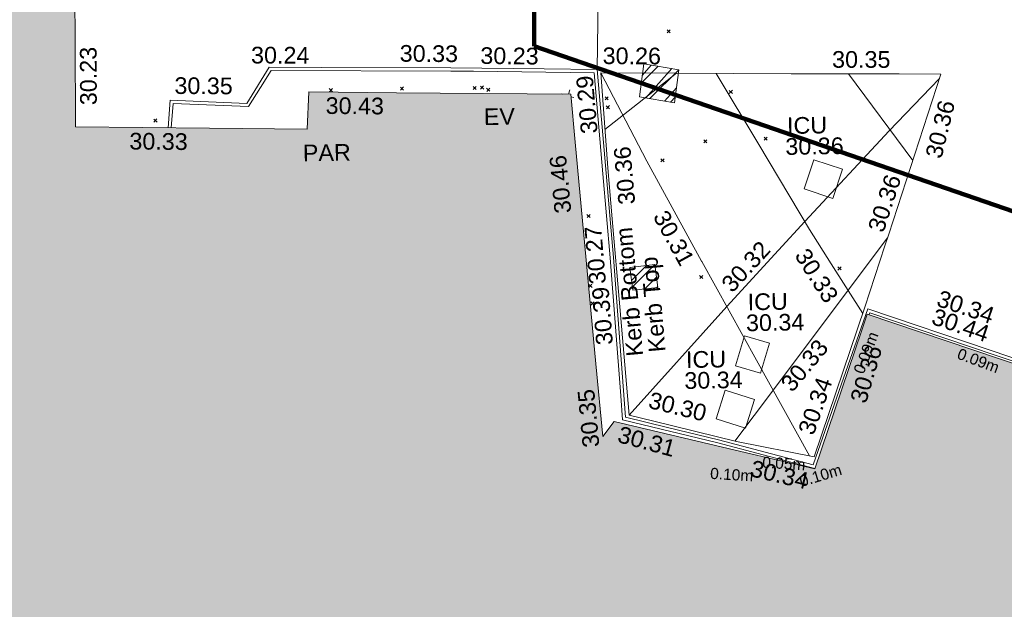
# Model space of a CAD drawing. Header units: millimetres. Extents: x -290717 to 520720, y -88450 to 287762.
# Tile 274 of 381: x 103737 to 125866, y 79646 to 92898. Entities that reach past the tile are written whole.
import ezdxf

# ---------------------------------------------------------------- set-up
doc = ezdxf.new("R2010")
doc.units = ezdxf.units.MM
doc.linetypes.add('IMPORT-HIDDEN2 _3_', pattern=[4762.5, 3175, -1587.5])
doc.linetypes.add('IMPORT-UG_ELEC_STREET LIGHTING_QLB2 _2_', pattern=[2700, 1500, -300.0000000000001, 0, -250, 150, -300.0000000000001, 0, -200])
for name, color, linetype, lineweight, true_color in [('00_TOPO_EAVE', 7, 'Continuous', 9, 0x666666), ('00_UAV_BUILDING_OUTLINE', 5, 'Continuous', 9, 0x0000ff), ('00_UAV_EAVE', 7, 'Continuous', 9, 0x666666), ('00_UAV_KERB_BOTTOM', 1, 'Continuous', 9, 0xff0000), ('00_UAV_KERB_TOP', 7, 'Continuous', 9, 0xa500a5), ('00_UAV_PARAPET', 7, 'Continuous', 9, 0x666666), ('00_UAV_ROAD_MARKING_YELLOW_CONTINUOUS', 40, 'Continuous', 9, 0xffbf00), ('00_UAV_SERV_IC', 5, 'Continuous', 9, 0x0000ff), ('12333-PUM-2D-U-0001-C01 - Rev2_REVIT IMPORT_dwg', 7, 'Continuous', 9, 0x767676), ('A_RHA_Line', 7, 'Continuous', 9, 0x00a600), ('PUM-CHAMBER EXTENTS', 6, 'IMPORT-HIDDEN2 _3_', 9, 0xff00ff), ('PUM-ELECTRIC-SL-QLB2', 7, 'IMPORT-UG_ELEC_STREET LIGHTING_QLB2 _2_', 9, 0xff7f7f)]:
    doc.layers.add(name, color=color, linetype=linetype, lineweight=lineweight, true_color=true_color)
for name, color, linetype, lineweight in [('00_UAV_SURFACE', 7, 'Continuous', 9), ('A_RHA_Detail', 7, 'Continuous', 9), ('GEN-TEXT', 7, 'Continuous', 9)]:
    doc.layers.add(name, color=color, linetype=linetype, lineweight=lineweight)
doc.styles.add('Arial_1', font='arial.ttf', dxfattribs={"height": 250})
doc.styles.add('Swis721 Lt BT_2', font='swissl.ttf', dxfattribs={"height": 375})
pattern_1 = [(45, (-533641079.65, -725615854.3560001), (-265.1650429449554, 265.1650429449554), []), (45, (-533640902.873, -725615854.3560001), (-265.1650429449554, 265.1650429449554), [])]

# ---------------------------------------------------------------- blocks, each defined once
blk = doc.blocks.new('12333-PUM-2D-U-0001-C01 - Rev2_REVIT IMPORT_dwg_MSL_Eaves_SYM_1-V79-Site Location Plan Existing')
at = {"layer": '00_TOPO_EAVE', "color": 254, "true_color": 0xcccccc}
for p, q in [((-304.2425338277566, 99.04873277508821), (-356.5791934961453, 116.0873754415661)), ((29.38349572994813, 90.25566449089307), (116.0873754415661, 356.5791934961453)), ((356.5791934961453, -116.0873754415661), (180.0901991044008, -58.62988906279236))]:
    blk.add_line(p, q, dxfattribs=at)
blk = doc.blocks.new('12333-PUM-2D-U-0001-C01 - Rev2_REVIT IMPORT_dwg_MGS62954_T2_Galway_ITM_3d_Rev1-2077680-Site Location Plan Existing')
at = {"layer": '00_UAV_KERB_BOTTOM', "color": 254, "true_color": 0xcccccc, "flags": 128}
blk.add_lwpolyline([(534036196.0748683, 725639840.7990669), (534035816.5935, 725638738.3544999), (534035272.5935, 725637217.3545), (534034540.5935001, 725637471.3544999), (534034265.5935, 725636720.3545), (534033665.5117798, 725636952.9704477), (534031595.5935, 725637755.3544999), (534028977.9128458, 725638691.3944124), (534026248.5935002, 725639667.3545), (534025520.569249, 725637696.067142), (534024960.6805, 725636180.0440001), (534022843.6805001, 725636781.044), (534021699.0467719, 725637080.2408259), (534020758.6805, 725637326.044), (534020549.6805001, 725640916.0439999), (534020519.8383491, 725641346.8224517), (534020256.475177, 725645148.5316423), (534019068.2135424, 725645183.0933862), (534016972.6805, 725645244.0440001), (534014069.7659481, 725645305.2328852), (534012892.6805001, 725645330.044), (534012370.6805001, 725644527.044), (534010651.6805, 725644626.044), (534010595.8489875, 725644006.1415368)], dxfattribs=at)
at = {"layer": '00_UAV_KERB_TOP', "color": 254, "true_color": 0xcccccc, "flags": 128}
for points in [[(534024994.1759025, 725636097.7687486), (534022825.2686771, 725636713.5048103), (534020691.755679, 725637271.1856657), (534020660.3741778, 725637810.2267629), (534020479.8212252, 725640911.590879), (534020348.9849778, 725642800.2428122), (534020191.0268353, 725645080.4056673), (534017478.0509709, 725645159.3152057), (534016970.925312, 725645174.065448), (534012930.1431086, 725645259.2387983), (534012684.3641961, 725644881.153613), (534012407.2230529, 725644454.8234633), (534010715.3187489, 725644552.2629782), (534010665.9600858, 725644004.2291639)], [(534033433.8899652, 725636967.6811429), (534031571.1543648, 725637689.7528083), (534029091.3983772, 725638576.473109), (534026290.2574598, 725639578.1154193), (534026274.277465, 725639534.8460339)]]:
    blk.add_lwpolyline(points, dxfattribs=at)
at = {"layer": '00_UAV_ROAD_MARKING_YELLOW_CONTINUOUS', "color": 254, "true_color": 0xcccccc}
for p, q in [((534020410.8554321, 725643796.7709886), (534022042.8684387, 725645037.1574444)), ((534027315.3896639, 725642978.2879324), (534025907.6193518, 725644952.2457936))]:
    blk.add_line(p, q, dxfattribs=at)
at = {"layer": '00_UAV_ROAD_MARKING_YELLOW_CONTINUOUS', "color": 254, "true_color": 0xcccccc, "flags": 128}
for points in [[(534024880.2279875, 725636387.1701497), (534023726.7796367, 725638557.3943529), (534022535.7796367, 725640792.3943529), (534022531.2803853, 725640800.974934), (534021340.7796368, 725643071.3943529), (534020337.7796369, 725645077.394353)], [(534022934.288312, 725645016.1216016), (534023859.7796369, 725643403.3943532), (534024968.7796367, 725641472.3943529), (534025444.3547996, 725640692.6194693), (534026131.3650407, 725639566.1659182)], [(534020844.7796367, 725637372.394353), (534023080.1968761, 725639770.7549491), (534024265.0749285, 725641019.377709), (534024865.5432704, 725641652.1503704), (534026793.7796368, 725643655.3943529), (534027744.3624692, 725644609.6767906), (534027948.821128, 725644814.9311892)], [(534026721.3261018, 725641256.5621074), (534023649.7212653, 725637311.401286), (534023209.4763733, 725636745.9519552)]]:
    blk.add_lwpolyline(points, dxfattribs=at)
blk.add_lwpolyline([(534024986.7796367, 725636364.394353), (534026180.7796369, 725639704.3943528), (534026658.609018, 725641076.4713264), (534026748.7796367, 725641335.394353), (534027982.7796368, 725644913.394353), (534027042.0801436, 725644931.0062603), (534024617.7796368, 725644976.3943529), (534022044.024821, 725645037.1301559), (534020337.7796369, 725645077.394353), (534020459.7796367, 725642939.3943529), (534020538.9295372, 725641790.9879271), (534020675.7796368, 725639805.394353), (534020844.7796367, 725637372.394353), (534021396.4247135, 725637226.2555863), (534023241.7796367, 725636737.3943529)], close=True, dxfattribs=at)
at = {"layer": '00_UAV_SERV_IC', "color": 254, "true_color": 0xcccccc, "flags": 128}
for points in [[(534024864.5935, 725642385.3544999), (534025094.5935001, 725643037.3544999), (534025736.2133127, 725642811.0162225), (534025506.2133127, 725642159.0162224)], [(534023254.5935, 725638436.3545), (534023468.5935, 725639107.3544999), (534024025.603444, 725638929.7090037), (534023811.6034438, 725638258.7090037)], [(534022794.5935, 725637254.3545), (534023011.5935, 725637896.3544999), (534023667.9189432, 725637674.512411), (534023450.9189434, 725637032.5124108)]]:
    blk.add_lwpolyline(points, close=True, dxfattribs=at)
at = {"layer": '00_UAV_SURFACE', "color": 254, "true_color": 0xcccccc, "flags": 128}
blk.add_lwpolyline([(534020256.475177, 725645148.5316423), (534020361.0019999, 725648359.0085001), (534020381.6473084, 725650146.5481193), (534020385.0020001, 725650437.0085), (534020457.002, 725652941.0085), (534020454.4344659, 725654630.5035999)], dxfattribs=at)
at = {"xscale": 0.375, "yscale": 0.375, "zscale": 0.375}
blk.add_blockref('12333-PUM-2D-U-0001-C01 - Rev2_REVIT IMPORT_dwg_MSL_Eaves_SYM_1-V79-Site Location Plan Existing', (534019591.2939767, 725644571.5783325), dxfattribs=at)
at = {"layer": '00_UAV_BUILDING_OUTLINE', "color": 251, "true_color": 0x666666, "char_height": 375, "width": 1495.902363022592, "attachment_point": 1, "line_spacing_factor": 1.005061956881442, "style": 'Swis721 Lt BT_2'}
for s, insert, rotation in [('30.23', (534008626.5414432, 725644550.7896229), 89.22071755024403), ('30.43', (534014148.2634822, 725644634.5957702), 358.49025841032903), ('30.33', (534009725.1623542, 725643912.262804), 358.43756912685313), ('30.46', (534019249.4840642, 725641916.8315941), 94.35549672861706), ('30.36', (534025808.3970271, 725637630.9228641), 72.52669628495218), ('30.35', (534019790.0471659, 725636646.857846), 94.35549672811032), ('30.34', (534023609.4698657, 725636319.2756244), 345.6428675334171)]:
    blk.add_mtext(s, dxfattribs=dict(at, insert=insert, rotation=rotation))
at = {"layer": '00_UAV_EAVE', "insert": (534017693.5138397, 725644318.8699216), "char_height": 375, "width": 736.078940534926, "attachment_point": 1, "line_spacing_factor": 1.005061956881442, "style": 'Swis721 Lt BT_2'}
blk.add_mtext('EV', dxfattribs=at)
at = {"layer": '00_UAV_KERB_BOTTOM', "color": 251, "true_color": 0x666666, "char_height": 375, "attachment_point": 1, "line_spacing_factor": 1.005061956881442, "style": 'Swis721 Lt BT_2'}
for s, insert, width, rotation in [('30.24', (534012491.5443729, 725645797.2810811), 1495.902363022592, 358.79247365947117), ('30.23', (534017645.5283263, 725645698.2588428), 1495.902363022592, 358.3339663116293), ('30.29', (534019872.4836729, 725643696.7742264), 1495.902363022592, 93.96283048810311), ('Kerb Bottom', (534020809.2031973, 725638676.2473274), 3414.456504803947, 94.00840333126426), ('30.34', (534027894.2425136, 725640067.6751779), 1495.902363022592, 340.32377833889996), ('30.34', (534024624.2357371, 725636953.9338264), 1495.902363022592, 69.73010007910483), ('30.31', (534020650.9219286, 725637136.0179), 1495.902363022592, 343.7989299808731)]:
    blk.add_mtext(s, dxfattribs=dict(at, insert=insert, width=width, rotation=rotation))
at = {"layer": '00_UAV_KERB_TOP', "color": 251, "true_color": 0x666666, "char_height": 375, "attachment_point": 1, "line_spacing_factor": 1.005061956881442, "style": 'Swis721 Lt BT_2'}
for s, insert, width, rotation in [('30.33', (534015833.9977722, 725645778.6328171), 1495.902363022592, 358.55985360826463), ('30.35', (534010758.9384516, 725645142.7797633), 1495.902363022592, 358.58172351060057), ('30.36', (534020688.7387872, 725642089.3231751), 1495.902363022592, 93.96283048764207), ('Kerb Top', (534021313.4701647, 725638759.3724053), 2493.170605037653, 94.00840333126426), ('30.39', (534020130.9502373, 725638944.9122111), 1495.902363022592, 93.33184311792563), ('30.44', (534027773.755324, 725639661.2753754), 1495.902363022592, 340.32377833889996)]:
    blk.add_mtext(s, dxfattribs=dict(at, insert=insert, width=width, rotation=rotation))
at = {"layer": '00_UAV_PARAPET', "insert": (534013612.4189297, 725643575.9270208), "char_height": 375, "width": 1168.228512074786, "attachment_point": 1, "line_spacing_factor": 1.005061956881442, "style": 'Swis721 Lt BT_2'}
blk.add_mtext('PAR', dxfattribs=at)
at = {"layer": '00_UAV_ROAD_MARKING_YELLOW_CONTINUOUS', "color": 251, "true_color": 0x666666, "char_height": 375, "width": 1495.902363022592, "attachment_point": 1, "line_spacing_factor": 1.005061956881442, "style": 'Swis721 Lt BT_2'}
for s, insert, rotation in [('30.26', (534020392.2970952, 725645646.1532894), 358.6481775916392), ('30.35', (534025546.922565, 725645472.5482289), 358.92742572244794), ('30.36', (534027596.4291226, 725643088.606495), 75.27231559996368), ('30.36', (534026272.2785633, 725641474.5933481), 70.92420879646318), ('30.31', (534021778.8137768, 725642001.521377), 297.67039491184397), ('30.27', (534020000.9994447, 725640312.8754545), 93.94267650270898), ('30.32', (534022935.3267637, 725640317.7918991), 46.44848004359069), ('30.33', (534024931.389054, 725641090.4370068), 301.3785042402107), ('30.33', (534024232.1250297, 725638045.2612003), 49.30774481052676), ('30.30', (534021351.0735205, 725637893.1210718), 345.1623516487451)]:
    blk.add_mtext(s, dxfattribs=dict(at, insert=insert, rotation=rotation))
at = {"layer": '00_UAV_SERV_IC', "color": 251, "true_color": 0x666666, "char_height": 375, "attachment_point": 1, "line_spacing_factor": 1.005061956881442, "style": 'Swis721 Lt BT_2'}
for s, insert, width in [('ICU', (534024502.8277339, 725644001.7067939), 1021.012723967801), ('30.36', (534024457.9995834, 725643531.327793), 1495.902363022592), ('ICU', (534023549.790584, 725640054.9674677), 1021.012723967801), ('30.34', (534023504.9624336, 725639584.5884668), 1495.902363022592), ('ICU', (534022141.008502, 725638782.1863539), 1021.012723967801), ('30.34', (534022096.1803515, 725638311.807353), 1495.902363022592)]:
    blk.add_mtext(s, dxfattribs=dict(at, insert=insert, width=width))
blk = doc.blocks.new('12333-PUM-2D-U-0001-C01 - Rev2_REVIT IMPORT_dwg-1620468-Site Location Plan Existing')
at = {"layer": 'PUM-CHAMBER EXTENTS', "true_color": 0xffaaff}
h = blk.add_hatch(dxfattribs=at)
h.set_pattern_fill('FP_3', color=211, style=0, pattern_type=2)
h.set_pattern_definition(pattern_1)
h.paths.add_polyline_path([(380906.3501529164, 28519.64382128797), (381016.3501530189, 29258.64382134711), (380229.3501528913, 29402.64382131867), (380119.3501529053, 28663.64382137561)])
h = blk.add_hatch(dxfattribs=at)
h.set_pattern_fill('FP_3', color=211, style=0, pattern_type=2)
h.set_pattern_definition(pattern_1)
h.paths.add_polyline_path([(379891.3501529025, 24319.6438213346), (380455.3501529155, 24372.64382129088), (380399.3501530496, 24888.64382135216), (379835.3501529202, 24835.64382127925)])
at = {"layer": 'GEN-TEXT', "color": 253, "true_color": 0xaaaaaa}
for p, q in [((380764.9948138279, 30090.28848225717), (380835.705491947, 30160.99916037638)), ((380835.705491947, 30090.28848225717), (380764.9948138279, 30160.99916037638)), ((373152.9948138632, 28900.28848231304), (373223.7054919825, 28970.99916043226)), ((373223.7054919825, 28900.28848231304), (373152.9948138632, 28970.99916043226)), ((374750.9948138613, 28908.28848222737), (374821.7054919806, 28978.99916034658)), ((374821.7054919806, 28908.28848222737), (374750.9948138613, 28978.99916034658)), ((376383.9948137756, 28893.28848232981), (376454.7054918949, 28963.99916044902)), ((376454.7054918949, 28893.28848232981), (376383.9948137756, 28963.99916044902)), ((376550.9948137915, 28900.28848231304), (376621.7054919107, 28970.99916043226)), ((376621.7054919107, 28900.28848231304), (376550.9948137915, 28970.99916043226)), ((376688.9948138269, 28848.2884822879), (376759.7054919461, 28918.99916040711)), ((376759.7054919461, 28848.2884822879), (376688.9948138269, 28918.99916040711)), ((382138.9948137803, 28704.28848231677), (382209.7054918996, 28774.99916043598)), ((382209.7054918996, 28704.28848231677), (382138.9948137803, 28774.99916043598)), ((379346.9948138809, 28608.28848229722), (379417.7054920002, 28678.99916041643)), ((379417.7054920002, 28608.28848229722), (379346.9948138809, 28678.99916041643)), ((369197.9948137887, 28286.28848225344), (369268.7054919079, 28356.99916037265)), ((369268.7054919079, 28286.28848225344), (369197.9948137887, 28356.99916037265)), ((379370.9948138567, 28408.28848222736), (379441.7054919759, 28478.99916034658)), ((379441.7054919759, 28408.28848222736), (379370.9948138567, 28478.99916034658)), ((381545.9948137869, 27603.28848229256), (381616.705491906, 27673.99916041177)), ((381616.705491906, 27603.28848229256), (381545.9948137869, 27673.99916041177)), ((382903.9948137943, 27640.28848230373), (382974.7054919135, 27710.99916042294)), ((382974.7054919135, 27640.28848230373), (382903.9948137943, 27710.99916042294)), ((380576.9948138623, 27195.28848223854), (380647.7054919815, 27265.99916035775)), ((380647.7054919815, 27195.28848223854), (380576.9948138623, 27265.99916035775)), ((378893.994813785, 25972.2884822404), (378964.7054919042, 26042.99916035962)), ((378964.7054919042, 25972.2884822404), (378893.994813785, 26042.99916035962)), ((381401.9948138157, 24558.28848225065), (381472.7054919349, 24628.99916036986)), ((381472.7054919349, 24558.28848225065), (381401.9948138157, 24628.99916036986)), ((384512.9948138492, 24695.28848223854), (384583.7054919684, 24765.99916035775)), ((384583.7054919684, 24695.28848223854), (384512.9948138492, 24765.99916035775)), ((378907.9948138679, 24400.28848231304), (378978.7054919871, 24470.99916043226)), ((378978.7054919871, 24400.28848231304), (378907.9948138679, 24470.99916043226)), ((378947.9948137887, 24003.28848231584), (379018.7054919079, 24073.99916043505)), ((379018.7054919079, 24003.28848231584), (378947.9948137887, 24073.99916043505))]:
    blk.add_line(p, q, dxfattribs=at)
at = {"layer": 'PUM-CHAMBER EXTENTS', "color": 211, "linetype": 'Continuous', "true_color": 0xffaaff, "flags": 128}
for points in [[(380229.3501528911, 29402.64382131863), (380119.3501529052, 28663.64382137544), (380906.3501529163, 28519.6438212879), (381016.3501530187, 29258.6438213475)], [(380455.3501529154, 24372.6438212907), (379891.3501529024, 24319.64382133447), (379835.3501529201, 24835.64382127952), (380399.3501530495, 24888.64382135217)]]:
    blk.add_lwpolyline(points, close=True, dxfattribs=at)
blk.add_blockref('12333-PUM-2D-U-0001-C01 - Rev2_REVIT IMPORT_dwg_MGS62954_T2_Galway_ITM_3d_Rev1-2077680-Site Location Plan Existing', (-533641079.6498471, -725615854.3561786))
at = {"layer": 'PUM-ELECTRIC-SL-QLB2', "char_height": 250, "width": 1160.025439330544, "attachment_point": 2, "line_spacing_factor": 0.9417779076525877, "style": 'Arial_1'}
for s, insert, rotation in [('0.09m', (384992.2272881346, 22871.86857745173), 68.36821681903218), ('0.09m', (387677.4906366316, 22720.80557568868), 338.5239952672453), ('0.05m', (383231.139485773, 20494.85667624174), 355.4087260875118), ('0.10m', (382055.4807622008, 20264.64862089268), 355.4087260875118), ('0.10m', (384006.5602795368, 20207.16714637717), 15.911856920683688)]:
    blk.add_mtext(s, dxfattribs=dict(at, insert=insert, rotation=rotation))

msp = doc.modelspace()

# ---------------------------------------------------------------- hatches: boundary and pattern name
at = {"layer": 'A_RHA_Detail', "true_color": 0xc0c0c0}
h = msp.add_hatch(color=9, dxfattribs=at)
h.paths.add_polyline_path([(-80880.60083898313, -68502.79057078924), (-80400.86592458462, -68483.4150911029), (-80400.86592458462, -62984.64684182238), (-24474.85765180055, -63009.32043784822), (-24456.14471274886, -50840.30023854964), (-36622.55041054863, -50831.65104346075), (-36622.5504104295, -44228.57792609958), (-50959.05265825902, -44213.68205212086), (-50959.05265825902, -42573.78171509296), (-54563.93258049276, -42571.21897729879), (-54565.69773355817, -45054.17447471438), (-92408.82109324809, -45027.27149617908), (-92411.78875845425, -49201.74309219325), (-100061.9988811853, -49201.74309219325), (-100052.221444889, -64852.82557835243), (-86120.90825231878, -64852.82557835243), (-86092.16626519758, -62957.90041523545), (-84861.10047611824, -62957.90041520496), (-84854.79054275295, -68240.10973718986), (-80870.60226895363, -68240.10973718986)])
h.paths.add_polyline_path([(-137238.9269955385, -68461.93840922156), (-132719.7426408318, -68433.06336920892), (-132847.0731201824, -62850.0428228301), (-130454.6837966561, -62916.63108081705), (-130498.2830220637, -61355.8539363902), (-117581.136331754, -61423.42893434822), (-117492.3908565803, -49183.91309186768), (-125136.5200282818, -49178.47881939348), (-125133.5727033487, -45032.61887132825), (-163007.1824077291, -45005.69421944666), (-163007.1824077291, -44090.29634113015), (-163123.8521375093, -44090.21339942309), (-163122.6389897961, -42383.751842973), (-166563.8543420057, -42383.75184295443), (-166565.0349082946, -44044.3982420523), (-193158.4656786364, -44025.49275802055), (-193195.152889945, -62863.6565097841), (-137269.7106414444, -62916.63108078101), (-137254.3708868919, -65679.90523788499)])
h.paths.add_polyline_path([(120310.9497607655, -32334.2823016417), (120312.4652266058, -31610.73011961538), (133451.2244789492, -31638.24899384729), (133469.2230092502, -19717.98315777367), (121295.7536929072, -19692.48606427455), (121319.8434528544, -8190.941560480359), (112277.0825929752, -8172.001674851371), (112263.1769726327, -14811.12345451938), (78285.85310969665, -14739.95861435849), (78292.82277619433, -8167.077575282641), (76545.55099677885, -8163.40371230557), (69355.76844230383, -8152.931592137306), (69353.66597202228, -9156.746357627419), (68372.60878942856, -9154.691552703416), (68372.60878942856, -13705.52853212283), (69333.72334743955, -13707.54156767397), (69325.07112544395, -16249.53369225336), (66623.4489111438, -16249.53369225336), (66619.79243932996, -17995.29925522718), (65989.07757491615, -17995.29925522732), (65985.44262769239, -19730.78799479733), (57152.23993372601, -19712.28702423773), (57127.42535098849, -31559.89461998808), (70277.87165423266, -31587.43801817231), (70277.87165428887, -32271.74147154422), (78263.96947906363, -32285.12944888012), (78266.62669288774, -31019.79372153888), (112335.8856506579, -31091.15111856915), (112335.8856506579, -32317.57330550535), (119781.4233959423, -32333.17321910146)])
h.paths.add_polyline_path([(7503.71740934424, -1791.43926322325), (15482.43097389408, -674.0213230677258), (15484.0826184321, 148.1327206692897), (56188.28042539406, 205.5276654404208), (56155.8432600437, 14338.31663138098), (18016.62665932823, 14236.4814953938), (17967.9025208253, 34313.18372075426), (21727.10644861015, 34324.06926249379), (21708.9097307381, 40608.10218319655), (18009.66447156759, 40608.10218325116), (17995.54603703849, 45483.75063445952), (9770.084212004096, 45420.63294734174), (3966.216019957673, 45443.14492469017), (3984.771235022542, 14176.56786831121), (1023.062455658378, 14176.56786840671), (-276.5134647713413, 14190.52623465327), (-231.6790044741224, 5976.811441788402), (-226.4491536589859, 193.7444677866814), (1220.250839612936, 179.5999159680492), (7477.609307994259, 143.2867556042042), (7488.638446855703, -674.0213230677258)])
h.paths.add_polyline_path([(77755.59663317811, 53.47451145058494), (77729.51881611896, 1699.844979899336), (94464.47132486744, 1659.976083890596), (94606.37913471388, 17991.39023626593), (88810.41901146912, 18015.03260816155), (88799.89418497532, 14436.74271609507), (69413.88950349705, 14457.87738898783), (69377.35724448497, 99.62816357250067), (70760.85642036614, 92.0068082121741)])
h.paths.add_polyline_path([(61252.12079698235, 46453.95617369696), (105774.7348988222, 46472.68783510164), (105768.2642197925, 61852.61234310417), (92285.13876306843, 61852.61234310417), (92308.59670397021, 65784.30757142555), (96107.46680002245, 65767.6044524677), (96059.6808111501, 75209.20847378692), (101084.8427276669, 75071.88872768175), (104988.0046543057, 74765.36560410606), (108403.6894220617, 74363.84089439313), (112009.2703903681, 73787.25420864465), (115645.3524814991, 73049.69667210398), (116890.8108050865, 72761.69136255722), (120208.9929832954, 71893.18353872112), (120865.241739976, 71703.68487155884), (124135.6329505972, 70669.67317909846), (127435.6253142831, 69480.50055823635), (127820.4368655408, 69394.93141813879), (128274.3081769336, 69331.69585757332), (128731.879114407, 69306.66104520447), (129189.9401456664, 69320.00258265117), (129645.2782985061, 69371.62688830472), (130094.6997111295, 69461.17185607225), (130535.0520071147, 69588.00939078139), (130963.2464342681, 69751.2498188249), (131376.279516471, 69949.74812593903), (131771.254123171, 70182.11198906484), (132162.5575600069, 70460.54046602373), (132496.0921582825, 70741.69081117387), (132820.8713676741, 71064.98072578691), (133117.4593294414, 71414.31364276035), (133383.77568926, 71787.23923958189), (133616.5473239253, 72178.53728446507), (133817.1647262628, 72590.54524901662), (133982.6025969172, 73017.89547517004), (134111.7005086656, 73457.59040804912), (134203.5529320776, 73906.545904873), (134257.5155882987, 74361.61286220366), (134272.5462649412, 74819.59931534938), (134250.5259874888, 75277.29281749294), (134189.6227572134, 75731.48297750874), (134090.9274700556, 76178.98397761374), (133955.1324028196, 76616.65691996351), (133783.1900598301, 77041.4318434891), (133576.3064937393, 77450.3292564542), (133335.9328436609, 77840.48103831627), (133063.7551572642, 78209.15055536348), (132761.6825665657, 78553.75185442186), (132431.8338935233, 78871.86780505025), (132076.5227904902, 79161.26705200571), (131698.2415079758, 79419.91966864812), (131299.6434187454, 79646.01139199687), (131093.5942456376, 79746.34209763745), (132146.0467355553, 83110.22226149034), (122787.763295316, 86282.54285521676), (121604.3555410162, 82800.35918872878), (117095.9864226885, 83870.84033788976), (116841.9598400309, 83526.35449576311), (116120.5435466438, 91221.9361197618), (110237.7341284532, 91274.27491024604), (110194.3680786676, 90435.39030217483), (104988.0046543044, 90486.49901569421), (104973.2761846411, 94309.82427956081), (103746.1314668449, 94309.82427962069), (103839.9937121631, 122852.1474272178), (96365.09202303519, 122931.9599471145), (96350.3400238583, 123952.416858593), (104555.5505249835, 123902.1925258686), (104607.3234457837, 120248.5396157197), (125502.5015002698, 120134.193340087), (125662.0200253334, 137657.3796883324), (114479.5865733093, 137699.2256881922), (114382.3062641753, 129149.9458158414), (104644.1590035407, 129187.997507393), (104577.9931702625, 126217.3903165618), (101184.4926405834, 126159.1566967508), (101264.6166812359, 135959.2655565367), (89967.23177303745, 135988.8856164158), (89927.63362986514, 125823.6463181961), (93630.53562299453, 125840.7948842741), (93580.6568888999, 122931.9599471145), (88697.38835373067, 122904.7310127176), (88679.38989541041, 95739.0914377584), (86378.25848993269, 95739.0914377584), (86378.18187189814, 96178.10083375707), (83279.5074328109, 96200.92083330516), (83273.62493422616, 95735.74732136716), (70169.67509616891, 95733.22421950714), (70166.2684274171, 96272.07409350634), (66674.99731291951, 96257.14073659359), (66654.74538556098, 95755.71092140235), (65784.77231076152, 95755.71092140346), (65887.65094981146, 117470.6305650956), (53473.34271625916, 117487.9046429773), (53434.44066306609, 98570.4634906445), (40649.41626913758, 98570.46349066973), (40610.16711556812, 94406.01479082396), (38853.82372865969, 94410.36303444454), (38848.65589191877, 89463.65332732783), (40612.46601909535, 89518.45976927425), (40665.38257359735, 86257.73741131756), (38372.19584673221, 86305.7230928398), (38369.79373532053, 76901.0507917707), (50937.95125076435, 76944.40198877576), (50922.88567283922, 74598.78180893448), (56484.90611318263, 74588.85093774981), (56484.9061131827, 75194.85181998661), (92465.40372273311, 75233.02581663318), (92645.92783659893, 71766.64845097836), (89810.5550181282, 69362.83965827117), (85313.16173971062, 69360.94750424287), (85313.16173971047, 66907.40508090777), (75210.14498260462, 66903.15451592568), (75210.14498260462, 63815.70944554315), (70819.40014306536, 63815.70999204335), (70819.21601502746, 64253.35708063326), (69456.8341568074, 64253.35708063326), (69455.71957374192, 66901.99623168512), (61303.3285675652, 66898.56680686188), (61304.56054652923, 63970.32021231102), (70500.41048205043, 63970.32021223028), (70500.40885431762, 61852.59006210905), (61245.64388480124, 61848.69637492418), (61252.12079698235, 46455.07044720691)])
h.paths.add_polyline_path([(-17153.16561239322, 48569.32684293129), (-17153.16561227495, 60770.38083690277), (-29362.88357762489, 60774.7042869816), (-29362.88357762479, 67399.20394583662), (-43507.25361058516, 67405.01911302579), (-43488.53133082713, 69093.07334179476), (-45766.41866234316, 69109.32868391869), (-45794.34620035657, 67405.01911302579), (-47272.11273197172, 67404.21245453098), (-47272.44887636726, 66454.91798912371), (-86004.56386335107, 66468.6329952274), (-86006.66970790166, 60521.58362724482), (-92662.8772251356, 60521.58362724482), (-92666.53762789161, 50184.35611936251), (-79752.016597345, 50179.78302554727), (-79752.016597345, 48591.49323813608), (-17157.71631240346, 48569.32845421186)])
h.paths.add_polyline_path([(-201056.4185879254, 48628.75479108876), (-138377.9751621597, 48634.64535782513), (-138377.9751621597, 50133.28202330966), (-125467.710581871, 50134.49533928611), (-125468.6909603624, 60566.19036866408), (-132186.8595615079, 60565.86652591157), (-132187.4203588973, 66533.01978768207), (-170643.3098734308, 66805.61809689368), (-170643.3098732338, 67738.78475851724), (-200340.0100486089, 67488.93693767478), (-200348.7175167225, 60827.7802510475), (-201057.5650552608, 60827.71357562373), (-201056.6510294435, 51102.0431337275)])
h.paths.add_polyline_path([(-240051.5126725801, 54769.1949116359), (-239444.4902595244, 54811.10754483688), (-239186.5396225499, 54841.92927608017), (-238764.8191578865, 54940.98166103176), (-238382.4735933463, 55122.46891391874), (-237990.3402229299, 55354.87497237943), (-237269.2031026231, 55936.21514997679), (-237030.2712443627, 56228.66101920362), (-236793.0039600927, 56569.31473977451), (-236554.5880579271, 57004.26389721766), (-236432.7219585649, 57267.46508911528), (-236300.0815274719, 57753.26239002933), (-236250.7285154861, 58017.17885687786), (-236235.6490610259, 58516.21786795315), (-236233.2538430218, 58987.85640057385), (-236213.702979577, 59823.48083772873), (-236363.8287856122, 59820.8603820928), (-236634.0279869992, 60698.06075831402), (-236391.9547756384, 61432.1972634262), (-236225.4740089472, 61435.10319604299), (-236201.6036570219, 62637.68779599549), (-232563.5271750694, 62639.28734435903), (-232563.5271750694, 63049.03842407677), (-232732.1945866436, 63049.15302221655), (-232860.1521278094, 63457.9589027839), (-232731.6068089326, 63914.24862701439), (-232560.8209657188, 63914.24862701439), (-232521.9864006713, 70597.99604498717), (-240628.6947850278, 70598.85496274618), (-240629.7923196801, 72350.98321581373), (-246412.6011213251, 72347.36085937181), (-246412.6011213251, 70616.45923939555), (-254449.5805725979, 70618.60952619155), (-254454.637144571, 70754.06491724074), (-254469.7140363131, 73191.6627625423), (-263883.2532625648, 73267.83063692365), (-263902.4181505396, 68260.74348557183), (-263714.8217520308, 68259.82096576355), (-263552.9672900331, 67819.6543439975), (-263719.0883117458, 67392.20684197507), (-263913.629869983, 67392.20684288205), (-263956.7001914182, 58633.76423459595), (-260181.1963171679, 58611.22607638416), (-260192.3146984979, 56354.25111578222), (-257184.684388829, 56339.46086010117), (-257213.4419958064, 57092.93866025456), (-257338.5163846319, 57093.27331227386), (-257471.0109295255, 57531.7457231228), (-257338.5163845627, 58062.22513700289), (-257203.4956297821, 58064.06881293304), (-257173.5751889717, 58598.54056827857), (-256478.2273617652, 58575.27357918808), (-256478.2273617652, 58788.51859477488), (-256013.0091299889, 58911.92701537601), (-255397.0786589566, 58780.99767608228), (-255397.0786664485, 58595.98242230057), (-243809.8853614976, 58585.92793205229), (-243805.3570672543, 58352.04527760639), (-243740.9394682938, 57884.52572396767), (-243619.083060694, 57421.84877501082), (-243424.3877541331, 56943.65915328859), (-243247.1437899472, 56608.24157716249), (-243003.0710577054, 56249.99021479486), (-242732.2093200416, 55932.75703086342), (-242371.7230179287, 55603.12658814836), (-242141.2551255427, 55424.88676771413), (-241804.9643038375, 55216.88439829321), (-241529.464082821, 55077.02869058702), (-241100.6275144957, 54917.18295005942), (-240836.2134980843, 54840.82833179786), (-240453.4486196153, 54788.6078413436), (-240203.3756532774, 54776.52967577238)])
h.paths.add_polyline_path([(40276.69022620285, 59895.3641775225), (40328.62676026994, 69196.9439153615), (36588.99968782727, 69217.82459101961), (36619.46637569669, 74674.25962431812), (32264.36460075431, 74687.02318924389), (32233.48293864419, 69156.26826309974), (11916.69390488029, 69269.70959690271), (11966.66200108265, 78218.75165977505), (29087.50901742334, 78123.15526811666), (29143.44567202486, 88141.13700481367), (15719.34879623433, 88216.09212957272), (15732.60379610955, 90589.99788900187), (4594.294101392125, 90652.19003492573), (4525.129359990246, 78265.12250452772), (10096.76365550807, 78234.01258734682), (10077.43887221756, 74773.03821913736), (4547.641142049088, 74803.91453678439), (4465.579974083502, 60107.16002351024), (19125.89094757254, 60025.30234268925), (19139.86249371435, 62527.53804648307), (31738.59196305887, 62457.19146407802), (31724.55430855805, 59943.11609818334), (38369.79364222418, 59906.01157297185)])
h.paths.add_polyline_path([(-246083.0241259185, 72334.29150213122), (-246083.0594797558, 72334.30275087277), (-246208.2905500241, 72334.29150213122)])
h.paths.add_polyline_path([(-114575.3004830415, 112178.0758696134), (-114575.3246436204, 112178.0758696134), (-114707.2752166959, 115801.5811617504)])
h.paths.add_polyline_path([(-154699.9178766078, 101760.4080976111), (-114382.0503338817, 101776.0542915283), (-114382.0503338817, 106926.936016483), (-113755.641395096, 106927.1791078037), (-113757.5507412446, 111847.2721532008), (-114431.6837526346, 111847.2721532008), (-114431.8098651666, 112178.075869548), (-114575.3004830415, 112178.0758696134), (-114578.9984943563, 121707.2390834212), (-123056.9849702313, 121707.2390834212), (-123068.8201032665, 156452.7036899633), (-119381.2340625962, 156454.1347343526), (-119381.2340625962, 160165.8603541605), (-115501.031452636, 160167.3661472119), (-115503.3750945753, 166206.5793118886), (-132411.7987151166, 166599.6604729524), (-132411.8243306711, 166665.6603411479), (-135275.0124468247, 166664.5489553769), (-135275.0124468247, 166628.1883102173), (-135911.3205077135, 166628.1944503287), (-135911.3479256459, 166352.1604668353), (-152521.1633846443, 166345.7145607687), (-152518.3680955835, 159142.6836790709), (-150699.3133726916, 159117.9265656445), (-150755.6690356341, 122560.6912032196), (-151059.2005266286, 122560.6912032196), (-151061.0981347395, 121302.4374931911), (-154138.3148337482, 121372.6012653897), (-154138.3148337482, 121865.183451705), (-154704.3888425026, 121867.2611370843), (-154688.5451973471, 119352.3937021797), (-154745.5933227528, 119352.3715636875), (-154745.5763474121, 118722.1532660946), (-160794.1544526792, 118748.744283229), (-160794.1544527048, 119410.5425977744), (-163852.1622693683, 119422.408321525), (-163855.0715294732, 118762.2003111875), (-167568.6765459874, 118778.5256058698), (-166634.6619849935, 124395.1277019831), (-166843.6206842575, 124471.2090400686), (-167568.6765459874, 124707.6250904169), (-168028.2173235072, 124841.3808643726), (-168630.5006276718, 124991.3056740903), (-169238.2056070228, 125117.4693074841), (-169850.3952285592, 125219.6772877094), (-170466.1255403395, 125297.7720169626), (-171089.1102599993, 125351.8553033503), (-171704.4065937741, 125381.1774254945), (-172325.0479971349, 125386.3595015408), (-172782.2248668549, 125374.5832363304), (-173401.7764236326, 125337.4554476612), (-174019.3926983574, 125276.0328036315), (-174634.1213722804, 125190.4100127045), (-175245.0145766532, 125080.7190996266), (-176047.1958093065, 124895.7675261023), (-176665.4852587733, 124724.7228134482), (-177045.3001228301, 124609.1129151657), (-177631.5127793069, 124405.2077276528), (-176665.4852586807, 118818.5158793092), (-177558.9402083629, 118822.4435769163), (-177662.2853368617, 125263.4341236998), (-176365.3912352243, 126542.9270807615), (-159462.2970490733, 126319.9103917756), (-157057.7396790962, 128609.0850976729), (-157060.6673204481, 136153.1661957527), (-158638.8016610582, 137740.2441626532), (-159352.3735831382, 137740.2441626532), (-161634.4140635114, 140201.1078539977), (-168727.9404946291, 140256.8191147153), (-171035.0401162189, 137942.884730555), (-174184.1459014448, 137942.884730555), (-176460.1168228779, 140292.2858551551), (-177341.68569345, 140292.285855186), (-177341.7114445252, 140358.4281613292), (-183428.5803825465, 140356.0660244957), (-185921.6385984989, 137917.4639097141), (-185921.6385985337, 131757.309115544), (-186906.8767412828, 131756.9267734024), (-187725.3914540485, 130809.9989183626), (-187724.0588902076, 127376.1828149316), (-186481.0281350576, 126304.557648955), (-186479.4846755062, 122327.2959175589), (-185176.2828158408, 121059.4673825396), (-180304.1129154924, 121059.4673825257), (-180304.1136492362, 118802.0484409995), (-193555.3706955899, 118802.0484409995), (-193555.3686998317, 133117.8341649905), (-192593.6442938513, 133118.2073819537), (-192593.6442938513, 134200.8158367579), (-192224.6284783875, 134200.9592041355), (-192225.5653014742, 136615.0101267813), (-192595.0012461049, 136615.0101267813), (-192595.4357332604, 137734.4745166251), (-193589.2709668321, 137734.4746851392), (-193589.2685988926, 147474.5705834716), (-193163.2062206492, 147492.8644728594), (-192606.8095195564, 147551.4951472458), (-192359.9383250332, 147589.5931622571), (-192199.8207947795, 147616.5827293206), (-191882.7548926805, 147682.9245600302), (-191568.5380071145, 147761.6632019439), (-191020.2573150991, 147932.4221712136), (-190950.5841382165, 147955.8263236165), (-190647.7999969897, 148070.951423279), (-190349.769078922, 148197.8750093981), (-190056.9509284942, 148336.4013817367), (-189769.7970512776, 148486.316942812), (-189375.4954991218, 148717.2624196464), (-189132.9060261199, 148873.2749095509), (-188867.5421091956, 149059.0543930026), (-188609.6764469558, 149255.1087866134), (-188354.9814056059, 149465.3525772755), (-188079.6339208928, 149713.8792482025), (-187884.9836199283, 149901.8220103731), (-187538.2510284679, 150274.4802367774), (-187446.2998447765, 150378.396083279), (-187241.3270201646, 150629.2310214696), (-187046.3599558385, 150887.9197697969), (-186861.699277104, 151154.0634500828), (-186546.1373636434, 151669.8298752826), (-186524.4196769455, 151707.063245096), (-163675.289831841, 151669.8298752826), (-163687.5843044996, 148134.0767945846), (-157303.6541541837, 148136.4921063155), (-157303.6541541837, 155759.9150161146), (-157557.4317586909, 155765.0384228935), (-157555.9168973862, 166678.0466575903), (-187009.2021991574, 166699.7464767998), (-187013.0952111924, 162054.4009359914), (-188707.1775469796, 162044.5925187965), (-188705.9961893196, 155021.5333641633), (-188737.9999316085, 154650.5326603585), (-188799.0133970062, 154283.1866125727), (-188857.2045401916, 154035.4341107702), (-188966.1106131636, 153679.3368924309), (-189102.6200311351, 153332.8820747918), (-189265.8911677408, 152998.2056672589), (-189454.9174010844, 152677.3710606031), (-189645.2484685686, 152421.322012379), (-189916.9563410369, 152104.2450531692), (-190212.7041973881, 151809.4634871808), (-190530.6686598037, 151538.7947475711), (-190868.889367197, 151293.9075915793), (-191225.2810786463, 151076.3118324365), (-191597.6465194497, 150887.3490190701), (-192092.8415776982, 150682.5621956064), (-192485.2937347, 150569.6612301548), (-192903.8930807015, 150482.2408890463), (-193187.215491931, 150440.8868273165), (-193594.1866364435, 150407.1257787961), (-193594.5953882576, 151459.989522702), (-205369.2399268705, 151455.4201248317), (-205354.452352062, 113350.0822379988), (-207187.1580384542, 113349.3709450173), (-207184.3024929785, 105991.0636522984), (-205312.8709512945, 105991.0636522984), (-205311.2365670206, 101769.6553082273), (-175488.645120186, 101781.2285901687), (-175488.645120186, 110889.6985621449), (-154703.462766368, 110897.5679794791), (-154700.5193329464, 103310.2697088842)])
h.paths.add_polyline_path([(193735.9435692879, 113047.8274775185), (208865.0938716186, 114991.026643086), (208976.1154122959, 114126.6471161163), (216447.8967330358, 115086.3281915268), (216038.7305308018, 118271.970241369), (232648.5073383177, 120405.3421627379), (233425.9936153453, 114352.0734369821), (240632.2017567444, 115277.6440986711), (239854.8412683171, 121329.9334728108), (256406.8682407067, 123455.8879629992), (257091.7572256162, 118089.1198988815), (264572.287122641, 119040.8180953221), (261877.8350554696, 138524.7609215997), (259178.7147038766, 138221.6086023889), (259197.3483654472, 137439.0084132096), (254686.1480587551, 136897.0007613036), (255412.6810205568, 131314.8303174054), (240852.7447965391, 129522.4514055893), (239771.0426540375, 137918.8519126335), (240649.582243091, 138010.1984551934), (240062.3063116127, 142776.6750342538), (239165.7694641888, 142685.0143484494), (237630.9646614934, 151018.3171733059), (266172.8791088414, 154560.7889781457), (271297.187694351, 142612.4006970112), (276531.7397502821, 144861.0987145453), (274941.5029779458, 148527.903728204), (302074.530765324, 160134.9084326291), (300215.9323773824, 164320.1841173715), (301528.161327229, 164907.0997990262), (300405.1237791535, 167477.8916353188), (299016.6944531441, 166945.7181825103), (295626.7488506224, 174518.7544287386), (294333.0289184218, 177537.1551681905), (287288.847594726, 174518.7544287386), (289427.6893504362, 169661.0163464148), (272956.7816584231, 162557.1203578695), (271943.2187786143, 164897.4305293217), (267016.3118217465, 162764.0369715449), (268502.3094164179, 159357.043014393), (265200.4029571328, 157946.4096681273), (226856.4166955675, 153146.7821791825), (227510.3041274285, 148852.0205335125), (228280.9873164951, 141179.0007484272), (227302.3544112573, 141050.2812999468), (227895.3788231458, 136433.1758633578), (228748.5501749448, 136523.8855003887), (229602.307730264, 128023.7667641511), (217691.2359889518, 126493.8999679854), (217642.3600127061, 126874.4332670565), (215138.5007311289, 126552.8357430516), (215194.9980427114, 126112.9650749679), (215015.6132225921, 126089.9247571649), (214840.967257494, 127449.6644606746), (192258.7012018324, 124549.1816390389), (193486.3576426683, 114991.026643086)])
h.paths.add_polyline_path([(-78076.24179098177, 117605.518872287), (-78076.23951907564, 117610.0871212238), (-78070.31812256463, 129485.733079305), (-74723.15926546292, 129478.3852560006), (-74723.15926546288, 125435.7860625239), (-48015.64546089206, 125380.0246061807), (-47996.55031653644, 135872.5822179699), (-61198.159180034, 135901.5630078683), (-74714.72264147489, 135923.5088764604), (-74723.62876031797, 131865.2975510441), (-78070.31812256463, 131872.6421692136), (-78062.97909490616, 149549.768943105), (-58292.26570494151, 149541.5607197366), (-58292.26570494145, 148946.2407608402), (-37707.70924049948, 148937.6946534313), (-37707.70924049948, 159740.0690313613), (-44148.26955758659, 159742.7429641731), (-44148.26955758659, 162961.3319175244), (-49829.95437586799, 162961.3319175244), (-49830.92144141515, 160632.0129326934), (-78494.0902662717, 160643.9130440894), (-78494.0902662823, 161615.1537737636), (-78739.22585210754, 161615.2555472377), (-78691.79195364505, 168187.9195488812), (-90844.5764503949, 168126.8149080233), (-90962.52567696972, 152686.7636278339), (-89064.97866810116, 152685.97582136), (-89079.54115383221, 117610.0871212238), (-78374.80210165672, 117605.6428258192)])
h.paths.add_polyline_path([(69254.82576126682, 129235.9722870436), (69259.97086178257, 136167.7892474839), (86068.0992678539, 136131.0235193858), (86008.66431381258, 164703.3084147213), (58789.63167882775, 164723.5115811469), (58789.63167882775, 170119.2062865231), (54460.16324890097, 170122.4198087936), (54457.21717773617, 166153.2792453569), (47042.21516498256, 166158.7829869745), (47041.10931533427, 164668.9097040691), (39173.27935198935, 164674.7495545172), (39172.83712618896, 164078.9539098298), (17014.87910992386, 164095.400525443), (17002.38841206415, 147267.1142245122), (12659.63471563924, 147267.1142245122), (12653.6008753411, 139137.9291796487), (17031.41608901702, 139134.6797717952), (17024.58791744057, 129935.3194463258), (39191.34773726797, 129918.8662983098), (39191.34773726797, 129258.2867272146), (69014.0340609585, 129236.1510132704)])
h.paths.add_polyline_path([(39265.62356917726, 139467.8223435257), (33050.91021530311, 139484.1586867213), (33087.56357182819, 153427.9220784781), (39277.60130890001, 153411.6505991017), (39277.60130890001, 152830.3127277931), (43058.29603858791, 152820.3745823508), (43024.83899408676, 140092.5601633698), (39267.2657899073, 140092.5601633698)])
h.paths.add_polyline_path([(1979.548949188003, 189123.2414339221), (18699.10403225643, 189180.0465563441), (18678.46874727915, 195253.6675675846), (24349.02704558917, 195272.9334349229), (24334.96888369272, 199550.7690689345), (28829.78348971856, 199566.0403168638), (28798.35772162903, 208815.6446465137), (24334.94961552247, 208806.1514042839), (24333.90624838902, 209113.2475694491), (16811.59093053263, 209087.6902915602), (16806.58456496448, 208843.590909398), (6772.293057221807, 208809.4991440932), (6797.166076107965, 201488.5780549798), (-8471.058649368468, 201436.7038403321), (-8471.058649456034, 200429.0172029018), (-11856.09020773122, 200417.5164702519), (-11823.72827012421, 190892.3684139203), (-7614.729360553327, 190904.9356358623), (-7614.729360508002, 190170.8290169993), (-4608.619189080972, 190169.2993656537), (-4608.238782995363, 190916.8832264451), (1973.379031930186, 190939.2444093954), (1977.122761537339, 189837.3456606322)])
h.paths.add_polyline_path([(-20506.2213294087, 190640.028646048), (-20122.28942212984, 206347.1214480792), (-41550.34215554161, 207015.255795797), (-41462.26177905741, 210449.6195896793), (-31391.41053375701, 210152.0276719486), (-31078.64493158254, 223862.574366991), (-44305.08575746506, 224230.797228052), (-44490.79956595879, 211865.5542346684), (-47510.12209651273, 211942.9901386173), (-47722.57925074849, 203659.0205615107), (-47076.06680551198, 203635.3001466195), (-47175.4684425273, 199531.9403872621), (-46801.21126120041, 199520.4703265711), (-46873.68175963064, 195478.589946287), (-44600.40472249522, 195425.25597799), (-44685.88459510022, 192243.2795180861), (-38073.99929110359, 192135.6564361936), (-38104.39995468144, 191126.9722513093), (-21537.79264469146, 190668.5723413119)])
h.paths.add_polyline_path([(16801.02360974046, 195961.5001375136), (9656.615133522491, 196015.1086064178), (9643.83815057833, 199513.9922857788), (11631.77992465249, 199485.8321209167), (11631.79209405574, 203322.2460457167), (16806.58456511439, 203391.4855727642), (16801.04077099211, 195984.4293109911)])
h.paths.add_polyline_path([(122084.9263243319, 200536.2570557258), (122088.180516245, 206386.1947929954), (125211.1061637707, 206386.1947929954), (125211.1162733, 206645.8932838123), (126202.709897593, 206645.8932838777), (126203.0204768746, 207041.0477229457), (130401.4034740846, 206979.0758390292), (130444.269112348, 209883.2802976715), (126202.8383602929, 209945.883203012), (126203.0204768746, 214624.1281189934), (127364.7919503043, 214624.1281189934), (127365.2106673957, 225380.2058570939), (126159.8599207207, 225380.2527798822), (126207.4133336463, 241475.3410923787), (119482.541129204, 241495.8747302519), (119479.204156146, 246182.0096278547), (109943.9121324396, 246175.219673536), (109953.2702600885, 233033.3814297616), (115000.5285021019, 233033.3814296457), (114999.5792924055, 208653.4991933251), (112026.3032629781, 208653.4991933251), (112024.3519988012, 200538.6764491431), (122024.6079402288, 200536.271559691)])
h.paths.add_polyline_path([(30087.05071628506, 200986.75440713), (38030.67179073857, 201028.6865661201), (38030.67179073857, 202922.9731661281), (38109.89531489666, 202923.3913649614), (38067.25569093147, 208827.6066631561), (38013.35839375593, 208827.667223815), (38012.38630312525, 209012.5383931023), (30044.90685988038, 208970.4802974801), (30060.65944993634, 205986.3119354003)])
h.paths.add_polyline_path([(195986.2599411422, 205661.5722736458), (202896.8751332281, 206052.0074670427), (202676.886254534, 209945.7611691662), (195766.2710618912, 209555.325975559)])
h.paths.add_polyline_path([(-91652.40581580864, 206392.6172135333), (-79454.24421187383, 206432.5105635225), (-79629.29258199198, 238245.6998510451), (-68904.21147484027, 238215.095164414), (-68918.56040493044, 246314.0782553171), (-68756.515268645, 246312.9061543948), (-68755.20581930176, 246638.9786699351), (-79620.07671794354, 246651.3624133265), (-79606.5628449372, 247343.5411849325), (-82154.50636787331, 247318.0695596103), (-82154.50636787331, 247488.1275895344), (-91640.64698348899, 247472.5371040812), (-91638.72040628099, 246846.4753752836), (-131470.3702759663, 246641.42150215), (-131470.3702759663, 250159.5419305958), (-142857.1087886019, 250176.7939677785), (-142864.0554935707, 246220.0701029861), (-165118.8027587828, 246272.3986783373), (-165040.0492656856, 253907.936045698), (-178677.4727934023, 253929.5079730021), (-178699.5521575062, 238176.7234097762), (-138599.3373496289, 238209.4781454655), (-138548.4479938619, 206627.5237025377), (-126646.6702863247, 206572.2299428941), (-126666.6805510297, 234825.8818836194), (-124962.7180531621, 234825.9534805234), (-124969.0241559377, 234688.4891474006), (-91595.61129713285, 234664.3133306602), (-91650.87307429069, 207155.5994723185)])
h.paths.add_polyline_path([(142123.7078306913, 209113.5383730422), (152768.4446292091, 209127.3137315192), (152745.2992288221, 227012.6338093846), (142100.5623961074, 226998.8584508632), (142121.8067345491, 210582.5602414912)])
h.paths.add_polyline_path([(168998.8561285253, 209274.9592350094), (169026.8416078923, 226860.3446541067), (161686.6780313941, 226876.6646907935), (161647.6783165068, 209291.3037608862), (168846.6177107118, 209275.2977201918)])
h.paths.add_polyline_path([(49761.46820716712, 218476.567809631), (49794.00484362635, 223316.1680811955), (41274.07755979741, 223363.4010619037), (41273.58999769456, 223290.879563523), (32187.30576793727, 223351.9666549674), (32202.10532416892, 225553.2987455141), (20081.8372469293, 225634.7833114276), (20035.26675877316, 218707.7438838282), (31566.33951793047, 218630.2204926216), (31566.12891728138, 218598.8950898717), (49547.01686615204, 218478.0095661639)])
h.paths.add_polyline_path([(162361.9830851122, 234154.0520866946), (162366.6425722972, 241589.9129272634), (135261.1026964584, 241630.986197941), (135249.0888707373, 234197.8735112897), (160249.0277027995, 234157.467167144)])
h.paths.add_polyline_path([(176458.8604388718, 246709.572470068), (176516.248447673, 252173.1529805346), (168884.2833866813, 252253.3171281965), (168934.8652923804, 257068.9279575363), (164355.0504715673, 257117.0331241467), (164296.1746742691, 251511.8088120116), (164416.8965511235, 251510.5407811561), (164367.8024342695, 246836.5737543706), (172300.1975056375, 246753.2539686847)])

# ---------------------------------------------------------------- linework, layer by layer
at = {"layer": 'A_RHA_Line', "color": 1, "lineweight": 140, "true_color": 0xff0000}
for p, q in [((115302.9517155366, 92305.69890983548), (115302.9517155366, 118208.5986895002)), ((142506.1676824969, 82903.96980282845), (115302.9517155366, 92305.69890983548))]:
    msp.add_line(p, q, dxfattribs=at)
at = {"layer": 'A_RHA_Line', "color": 7}
for p, q in [((104980.3668663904, 92469.17257549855), (104973.2761846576, 94309.8242795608)), ((104988.0046543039, 90486.49901569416), (104980.3668663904, 92469.17257549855)), ((110237.7341285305, 91274.27491031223), (110194.3680787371, 90435.39030217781)), ((112205.1918894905, 91256.7706276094), (110237.7341285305, 91274.27491031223)), ((116120.5435466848, 91221.93611989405), (112205.1918894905, 91256.7706276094)), ((116221.7113865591, 90142.74595481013), (116120.5435466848, 91221.93611989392)), ((108003.4373391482, 90456.89776187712), (104988.0046543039, 90486.49901569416)), ((110194.3680787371, 90435.39030217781), (108003.4373391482, 90456.89776187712)), ((116688.2804936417, 85165.70193761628), (116221.7113865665, 90142.74595482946)), ((122787.7632954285, 86282.54285533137), (122663.3779036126, 85916.5381720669)), ((127156.2436569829, 84801.69219475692), (122787.7632954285, 86282.54285533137)), ((122663.3779036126, 85916.5381720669), (121604.3555412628, 82800.35918872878)), ((116841.9598400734, 83526.35449576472), (116688.2804936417, 85165.70193761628)), ((117095.9864228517, 83870.84033788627), (116841.9598400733, 83526.35449576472)), ((119941.8461079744, 83195.11058598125), (117095.9864228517, 83870.84033788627)), ((121604.3555412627, 82800.35918872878), (119941.8461079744, 83195.11058598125))]:
    msp.add_line(p, q, dxfattribs=at)

# ---------------------------------------------------------------- block references
at = {"layer": '12333-PUM-2D-U-0001-C01 - Rev2_REVIT IMPORT_dwg', "color": 254, "linetype": 'IMPORT-UG_ELEC_STREET LIGHTING_QLB2 _2_', "true_color": 0xffd4d4, "rotation": 0.9999999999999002}
msp.add_blockref('12333-PUM-2D-U-0001-C01 - Rev2_REVIT IMPORT_dwg-1620468-Site Location Plan Existing', (-261895.0770586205, 55869.5817132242), dxfattribs=at)

doc.saveas('drawing.dxf')
